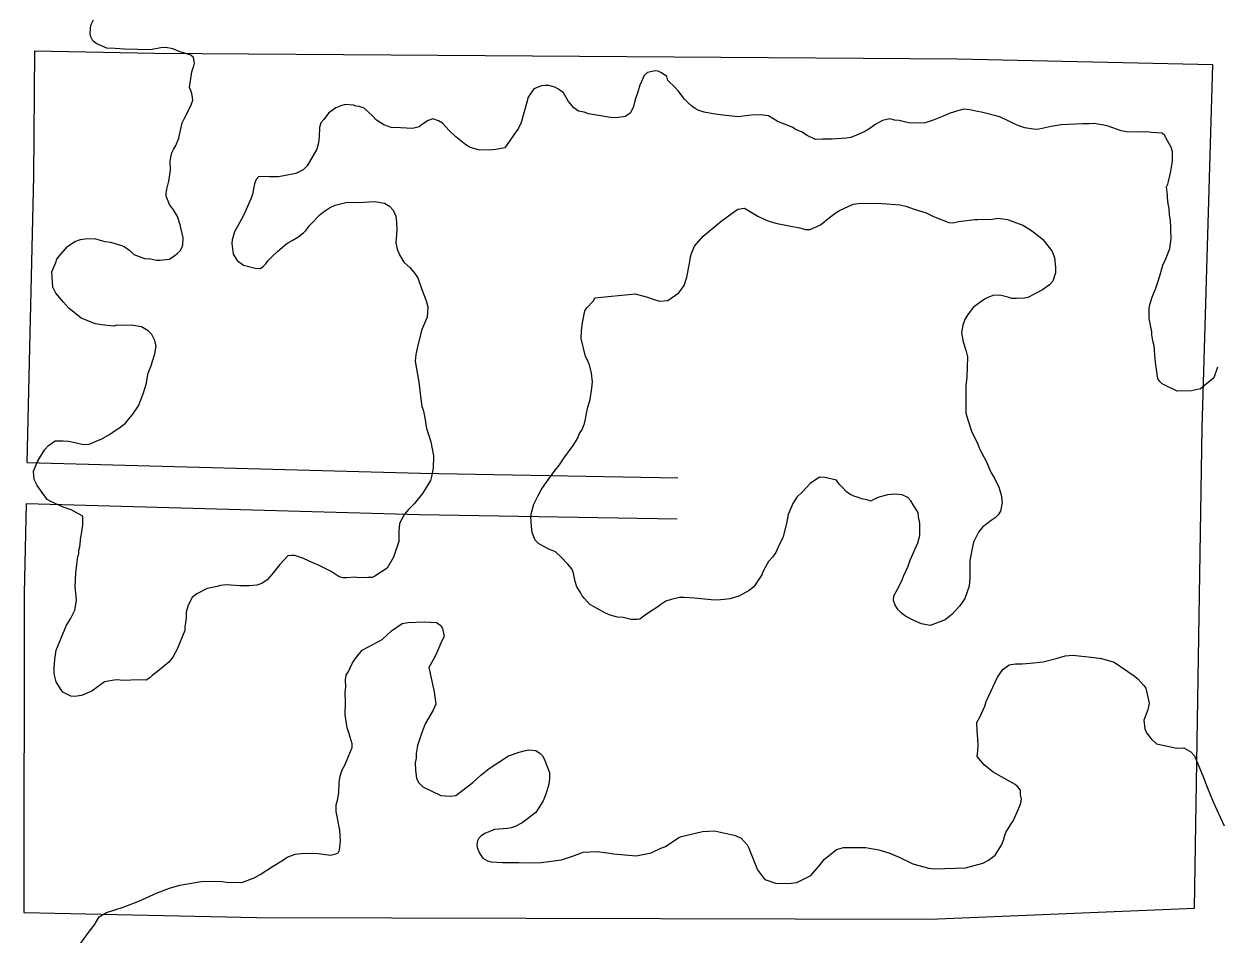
# Model space of a CAD drawing. Extents: x 3677843 to 3715951, y 511991 to 537744.
# Drawn here: x 3706027 to 3706897, y 518096 to 518760 of the extents above; entities that cross this region are included whole.
import ezdxf

# ---------------------------------------------------------------- set-up
doc = ezdxf.new("R2010")
doc.units = 0
doc.layers.add('V-ROAD-CNTR', color=7, linetype='Continuous')
doc.layers.add('V-SITE-VEGE', color=7, linetype='Continuous')

msp = doc.modelspace()

# ---------------------------------------------------------------- linework, layer by layer
at = {"layer": 'V-ROAD-CNTR'}
for points in [[(3706034.53, 518740.67), (3706033.89, 518649.21), (3706029.15, 518440.19)], [(3706034.53, 518740.67), (3706122.2, 518738.92), (3706708.4, 518734.76), (3706894.85, 518730.69)], [(3706881.55, 518114.63), (3706887.21, 518465.28), (3706894.85, 518730.69)], [(3706029.15, 518440.19), (3706316.32, 518432.23), (3706504.35, 518428.93)], [(3706028.47, 518410.2), (3706026.98, 518344.53), (3706026.86, 518111.49)], [(3706028.47, 518410.2), (3706315.65, 518402.23), (3706503.83, 518398.93)], [(3706026.86, 518111.49), (3706196.88, 518107.98), (3706688.34, 518106.72), (3706881.55, 518114.63)]]:
    msp.add_lwpolyline(points, dxfattribs=at)
at = {"layer": 'V-SITE-VEGE'}
for points in [[(3706092.44, 518539.73), (3706083.62, 518540.65), (3706079.22, 518541.45), (3706068.78, 518545.47), (3706059.8, 518552.86), (3706055.83, 518557.04), (3706050.22, 518563.66), (3706047.96, 518568.14), (3706047.24, 518579.39), (3706050.14, 518586.11), (3706050.88, 518588.47), (3706052.65, 518590.81), (3706058.62, 518597.79), (3706064.16, 518601.39), (3706068.28, 518602.98), (3706072.72, 518603.54), (3706079.18, 518603.36), (3706085.93, 518601.48), (3706090, 518601.04), (3706097.43, 518598.79), (3706100.12, 518597.7), (3706104.13, 518594.87), (3706107.11, 518592.07), (3706114.86, 518589.14), (3706119.27, 518588.68), (3706123.67, 518587.89), (3706126.05, 518587.82), (3706132.88, 518588.66), (3706137.03, 518591.27), (3706138.77, 518592.59), (3706140.86, 518594.57), (3706142.28, 518596.91), (3706143.02, 518598.93), (3706143.16, 518604.03), (3706141.63, 518610.54), (3706141.03, 518613.62), (3706139.15, 518619.79), (3706136.22, 518624.63), (3706133.26, 518628.45), (3706130.71, 518634.64), (3706130.76, 518636.68), (3706131.18, 518639.74), (3706132.7, 518645.48), (3706133.94, 518653.61), (3706133.77, 518660.08), (3706134.19, 518663.13), (3706134.95, 518666.17), (3706136.04, 518668.52), (3706137.82, 518671.54), (3706140, 518676.92), (3706140.41, 518679.29), (3706142.35, 518688.09), (3706143.79, 518691.11), (3706148.8, 518700.5), (3706150.27, 518704.54), (3706149.69, 518708.3), (3706148.76, 518711.73), (3706147.8, 518713.8), (3706149.47, 518725.32), (3706150.94, 518729.7), (3706151.34, 518731.73), (3706150.77, 518735.83), (3706148.77, 518737.58), (3706140.34, 518740.19), (3706135.62, 518742.02), (3706130.55, 518743.17), (3706126.8, 518742.93), (3706119.28, 518741.43), (3706100.24, 518741.95), (3706093.45, 518742.47), (3706087.33, 518742.63), (3706079.6, 518745.9), (3706077.27, 518748), (3706075.64, 518750.77), (3706075.36, 518752.82), (3706075.49, 518757.58), (3706075.89, 518759.95), (3706077.68, 518763.3)], [(3706665.96, 518689.71), (3706662.57, 518690.14), (3706659.19, 518690.91), (3706653.72, 518689.7), (3706648.88, 518687.1), (3706643.68, 518683.5), (3706640.92, 518681.87), (3706634.72, 518678.98), (3706630.59, 518677.39), (3706627.51, 518676.79), (3706616.95, 518676.05), (3706609.81, 518676.24), (3706604.7, 518676.04), (3706598.65, 518678.92), (3706594.64, 518681.41), (3706590.27, 518683.23), (3706588.26, 518684.64), (3706584.23, 518686.46), (3706580.18, 518687.92), (3706576.82, 518689.37), (3706570.46, 518693.29), (3706566.73, 518693.73), (3706559.93, 518693.91), (3706555.83, 518693.34), (3706548.33, 518692.52), (3706535.1, 518693.89), (3706530.02, 518694.71), (3706523.58, 518695.9), (3706519.53, 518697.03), (3706516.85, 518698.46), (3706514.51, 518700.23), (3706511.53, 518703.03), (3706509.21, 518705.48), (3706506.91, 518708.26), (3706504.6, 518711.38), (3706502.29, 518713.82), (3706496.99, 518719.07), (3706496.38, 518721.81), (3706492.37, 518724.64), (3706490.02, 518725.72), (3706487.65, 518726.12), (3706482.18, 518724.91), (3706479.73, 518722.59), (3706478.66, 518720.58), (3706476.48, 518715.54), (3706474.97, 518709.79), (3706473.14, 518705.08), (3706471.98, 518700.01), (3706469.82, 518695.3), (3706466, 518692.68), (3706459.18, 518691.85), (3706455.1, 518691.95), (3706439.18, 518694.76), (3706435.81, 518695.88), (3706431.75, 518696.66), (3706428.41, 518699.13), (3706424.45, 518703.66), (3706420.88, 518709.88), (3706417.21, 518712.7), (3706414.53, 518714.13), (3706410.13, 518715.27), (3706407.41, 518715.35), (3706404.69, 518715.08), (3706399.18, 518712.84), (3706394.94, 518706.83), (3706393.79, 518702.1), (3706390.02, 518688.26), (3706387.87, 518684.23), (3706377.96, 518669.87), (3706371.46, 518668.68), (3706366.69, 518668.13), (3706358.87, 518668.34), (3706352.79, 518670.2), (3706349.44, 518671.99), (3706342.12, 518677.97), (3706337.47, 518682.52), (3706332.51, 518687.75), (3706329.5, 518689.54), (3706325.45, 518691.01), (3706322.02, 518689.74), (3706317.87, 518687.12), (3706315.43, 518685.15), (3706310.64, 518683.92), (3706301.8, 518684.49), (3706295, 518684.67), (3706289.61, 518686.52), (3706284.26, 518690.07), (3706281.29, 518693.21), (3706275.31, 518698.81), (3706271.6, 518699.93), (3706269.57, 518700.33), (3706267.55, 518701.06), (3706261.44, 518701.57), (3706258.35, 518700.63), (3706254.56, 518699.03), (3706249.36, 518695.09), (3706245.83, 518690.42), (3706243.73, 518688.09), (3706242.62, 518684.72), (3706242.43, 518677.92), (3706241.97, 518673.51)], [(3706898.26, 518509.64), (3706895.67, 518501.89), (3706885.94, 518493.98), (3706879.43, 518492.45), (3706868.87, 518492.06), (3706857.79, 518497.46), (3706856.14, 518499.2), (3706854.83, 518501.28), (3706853.95, 518506.41), (3706853.4, 518511.52), (3706852.83, 518515.62), (3706852.07, 518525.17), (3706851.15, 518528.93), (3706850.25, 518533.38), (3706850.3, 518535.42), (3706848.53, 518545.33), (3706848.39, 518552.82), (3706849.16, 518556.2), (3706850.65, 518560.92), (3706853.2, 518567.32), (3706854.68, 518571.7), (3706856.17, 518576.43), (3706858.41, 518584.19), (3706860.58, 518588.9), (3706863.5, 518596.3), (3706864.38, 518603.76), (3706864.21, 518609.89), (3706864.29, 518612.95), (3706863.75, 518618.41), (3706863.14, 518620.81), (3706862.92, 518625.58), (3706862.33, 518628.99), (3706861.77, 518633.43), (3706861.83, 518635.47), (3706860.96, 518641.28), (3706862.04, 518643.29), (3706862.43, 518645.32), (3706863.56, 518649.37), (3706864.33, 518652.76), (3706865.55, 518660.21), (3706865.34, 518664.98), (3706865.4, 518667.01), (3706864.46, 518670.44), (3706860.89, 518676.66), (3706859.93, 518678.73), (3706857.93, 518680.48), (3706850.12, 518681.03), (3706847.07, 518681.45), (3706843.32, 518681.21), (3706831.76, 518681.52), (3706828.04, 518682.3), (3706818.6, 518685.62), (3706815.22, 518686.39), (3706812.17, 518686.81), (3706808.45, 518687.59), (3706804.7, 518687.35), (3706799.95, 518687.48), (3706784.27, 518686.54), (3706776.75, 518685.38), (3706768.2, 518683.57), (3706765.47, 518683.3), (3706757.68, 518684.53), (3706753.3, 518686.01), (3706748.92, 518687.83), (3706745.57, 518689.62), (3706739.85, 518692.15), (3706737.49, 518692.89), (3706727.02, 518695.56), (3706721.95, 518696.71), (3706717.54, 518697.51), (3706713.13, 518697.97), (3706709.36, 518697.05), (3706702.5, 518694.85), (3706698.03, 518692.93), (3706690.81, 518690.06), (3706684.97, 518688.18), (3706680.89, 518687.95), (3706672.73, 518688.17), (3706670.7, 518688.56), (3706665.96, 518689.71)], [(3706241.97, 518673.51), (3706240.83, 518668.78), (3706233.7, 518656.72), (3706230.9, 518653.73), (3706225.39, 518651.16), (3706222.99, 518650.54), (3706212.73, 518648.78), (3706206.27, 518648.61), (3706198.45, 518648.82), (3706196.35, 518646.83), (3706195.24, 518643.46), (3706193.68, 518636.02), (3706192.92, 518632.98), (3706187.49, 518620.87), (3706185.71, 518617.86), (3706180.7, 518608.47), (3706178.84, 518602.74), (3706178.77, 518600.02), (3706179.58, 518592.17), (3706182.52, 518587.67), (3706187.19, 518584.14), (3706195.63, 518581.88), (3706199.71, 518581.77), (3706201.8, 518583.41), (3706203.54, 518585.06), (3706204.97, 518587.41), (3706208.11, 518590.39), (3706212.3, 518594.36), (3706218.91, 518599.96), (3706222.71, 518602.24), (3706226.86, 518604.51), (3706231.03, 518607.8), (3706232.77, 518609.46), (3706235.6, 518613.46), (3706243.29, 518621.09), (3706246.42, 518623.72), (3706249.89, 518626.01), (3706254.02, 518627.94), (3706260.88, 518629.8), (3706262.93, 518630.08), (3706268.7, 518629.93), (3706274.83, 518630.1), (3706283.01, 518630.57), (3706290.12, 518629.35), (3706293.81, 518627.21), (3706296.46, 518624.42), (3706298.37, 518619.95), (3706298.94, 518615.51), (3706299.11, 518609.38), (3706298.54, 518600.55), (3706299.43, 518595.76), (3706301.02, 518591.64), (3706304.28, 518586.45), (3706308.93, 518582.24), (3706311.57, 518579.11), (3706314.52, 518574.95), (3706317.35, 518566.37), (3706319.58, 518560.86), (3706320.85, 518557.43), (3706321.77, 518553.66), (3706321.23, 518546.19), (3706317.61, 518537.78), (3706316.86, 518535.42), (3706314.19, 518524.61), (3706313.02, 518518.86), (3706312.55, 518514.1), (3706315.2, 518498.73), (3706316.87, 518484.73), (3706317.45, 518480.97), (3706318.4, 518478.57), (3706319.3, 518474.12), (3706320.76, 518464.89), (3706322.34, 518460.43), (3706323.9, 518455.29), (3706326.01, 518445.02), (3706325.76, 518435.84), (3706324.58, 518429.75), (3706323.82, 518427.05), (3706317.78, 518417.35), (3706311.8, 518410.02), (3706307.6, 518405.71), (3706304.79, 518402.39), (3706302.29, 518398.03), (3706301.2, 518395.34), (3706300.72, 518389.91), (3706300.52, 518382.43), (3706296.81, 518370.96), (3706292.17, 518362.92), (3706283.17, 518357.04), (3706281.1, 518356.07), (3706278.04, 518356.15), (3706270.89, 518356), (3706268.86, 518356.4), (3706262.72, 518355.88), (3706260, 518355.96), (3706256.96, 518356.72), (3706251.28, 518360.61), (3706242.55, 518364.93), (3706237.84, 518366.76), (3706231.12, 518370), (3706224.72, 518372.21)], [(3706443.75, 518560.26), (3706473.08, 518563.21), (3706482.2, 518560.93), (3706486.25, 518559.46), (3706490.97, 518557.97), (3706497.11, 518558.49), (3706505.08, 518564.06), (3706508.97, 518569.4), (3706510.83, 518575.47), (3706512.79, 518585.29), (3706513.61, 518590.37), (3706514.36, 518592.73), (3706516.54, 518598.11), (3706522.86, 518605.43), (3706535.73, 518615.97), (3706544.06, 518622.21), (3706548.22, 518625.16), (3706553, 518625.71), (3706562.71, 518620.01), (3706567.75, 518617.49), (3706570.78, 518616.39), (3706576.85, 518614.53), (3706593.1, 518611.37), (3706597.49, 518610.23), (3706600.89, 518610.14), (3706608.47, 518613.68), (3706615.08, 518618.95), (3706619.94, 518622.56), (3706622.36, 518624.2), (3706632.35, 518628.69), (3706638.16, 518629.55), (3706653.45, 518629.15), (3706666.35, 518628.12), (3706670.75, 518627.32), (3706676.82, 518625.12), (3706685.6, 518622.5), (3706690.96, 518619.64), (3706702.07, 518615.26), (3706705.13, 518615.17), (3706709.24, 518616.08), (3706721.18, 518617.47), (3706723.22, 518617.41), (3706733.78, 518617.81), (3706738.22, 518618.37), (3706745, 518617.51), (3706756.12, 518613.47), (3706761.81, 518609.91), (3706768.81, 518604.62), (3706770.8, 518602.87), (3706777.38, 518594.53), (3706779.29, 518589.71), (3706780.11, 518582.21), (3706780.01, 518578.47), (3706778.15, 518572.39), (3706775.7, 518569.74), (3706770.5, 518566.14), (3706766.35, 518563.86), (3706759.81, 518560.64), (3706757.41, 518560.02), (3706751.62, 518559.84), (3706748.22, 518559.93), (3706746.2, 518560.66), (3706739.43, 518562.21), (3706734.33, 518562), (3706730.2, 518560.41), (3706728.13, 518559.45), (3706720.15, 518553.54), (3706715.92, 518548.21), (3706713.78, 518544.52), (3706712.31, 518540.48), (3706711.48, 518534.72), (3706712.67, 518528.22), (3706714.54, 518522.04), (3706715.78, 518517.25), (3706715.38, 518502.29), (3706714.53, 518496.19), (3706714.68, 518476.11), (3706716.23, 518470.63), (3706718.75, 518463.08), (3706723.25, 518453.43), (3706724.85, 518449.65), (3706729.38, 518441.02), (3706732.91, 518433.1), (3706735.85, 518428.26), (3706738.74, 518422.06), (3706740.29, 518416.58), (3706741.16, 518410.77), (3706739.97, 518404.67), (3706738.2, 518402), (3706736.1, 518399.67), (3706732.99, 518397.72), (3706726.73, 518392.78), (3706723.91, 518389.12), (3706720.33, 518382.41), (3706719.58, 518379.71), (3706717.58, 518368.53), (3706717.41, 518362.41), (3706717.58, 518355.94), (3706717.08, 518349.84), (3706713.77, 518340.74), (3706710.22, 518335.39)], [(3706662.74, 518416.95), (3706657.28, 518416.42), (3706650.43, 518414.56), (3706644.92, 518411.98), (3706642.55, 518412.73), (3706638.49, 518413.52), (3706636.14, 518414.6), (3706633.44, 518415.35), (3706630.08, 518416.8), (3706627.4, 518418.58), (3706624.42, 518421.72), (3706622.45, 518424.15), (3706620.15, 518427.28), (3706611.7, 518429.2), (3706607.62, 518429.31), (3706601.03, 518424.73), (3706595.43, 518418.75), (3706591.24, 518414.78), (3706588.39, 518410.1), (3706584.77, 518402.03), (3706583.58, 518395.6), (3706580.92, 518385.12), (3706578.4, 518380.09), (3706575.87, 518374.37), (3706573.4, 518371.03), (3706570.59, 518367.71), (3706566.65, 518360.67), (3706565.56, 518357.98), (3706559.89, 518349.28), (3706556.41, 518346.66), (3706548.81, 518342.44), (3706542.3, 518340.57), (3706538.2, 518340), (3706532.75, 518339.46), (3706528.68, 518339.91), (3706516.46, 518340.92), (3706508.99, 518341.46), (3706505.59, 518341.55), (3706499.42, 518340.02), (3706495.64, 518338.76), (3706491.84, 518336.47), (3706489.75, 518334.83), (3706481.44, 518329.27), (3706476.58, 518325.66), (3706474.53, 518325.37), (3706470.12, 518325.49), (3706464.37, 518327.01), (3706460.29, 518327.12), (3706454.89, 518328.62), (3706451.52, 518330.07), (3706442.81, 518335.07), (3706440.13, 518336.5), (3706436.16, 518340.69), (3706434.51, 518342.78), (3706433.22, 518345.19), (3706430.61, 518349.34), (3706429.35, 518353.12), (3706428.15, 518359.28), (3706426.88, 518362.37), (3706423.91, 518365.85), (3706419.27, 518370.74), (3706414.96, 518374.94), (3706410.25, 518376.76), (3706405.89, 518378.92), (3706402.54, 518381.05), (3706400.23, 518383.5), (3706397.99, 518389), (3706397.43, 518393.44), (3706396.94, 518400.6), (3706397.72, 518404.32), (3706399.23, 518409.72), (3706402.1, 518415.43), (3706404.61, 518420.12), (3706407.79, 518424.8), (3706414.86, 518434.48), (3706418.03, 518438.48), (3706421.92, 518444.15), (3706427.93, 518452.5), (3706429.7, 518455.17), (3706431.12, 518457.52), (3706432.58, 518461.22), (3706434.37, 518464.23), (3706435.45, 518466.59), (3706436.19, 518468.61), (3706436.95, 518471.65), (3706437.37, 518474.7), (3706438.54, 518480.45), (3706440.4, 518486.18), (3706441.64, 518494.32), (3706442.1, 518499.07), (3706441.25, 518505.21), (3706440.03, 518510.35), (3706438.76, 518513.79), (3706436.82, 518517.58), (3706433.76, 518530.59), (3706433.92, 518536.37), (3706434.75, 518542.13), (3706436.35, 518550.93), (3706437.77, 518552.93), (3706442.67, 518558.25), (3706443.75, 518560.26)], [(3706224.72, 518372.21), (3706222.34, 518372.27), (3706219.61, 518372.01), (3706213.66, 518365.7), (3706208.02, 518358.37), (3706204.51, 518354.38), (3706200.69, 518351.76), (3706196.92, 518350.5), (3706191.46, 518349.97), (3706184.66, 518350.15), (3706174.81, 518350.75), (3706170.38, 518350.19), (3706167.98, 518349.58), (3706160.79, 518348.07), (3706153.2, 518344.19), (3706149.73, 518341.56), (3706146.86, 518335.85), (3706145.36, 518330.79), (3706145.25, 518326.71), (3706144.39, 518319.93), (3706144.33, 518317.55), (3706138.85, 518303.75), (3706135.64, 518298.05), (3706132.82, 518294.38), (3706124.47, 518287.46), (3706120.65, 518284.5), (3706118.9, 518282.85), (3706116.14, 518281.22), (3706112.06, 518281.33), (3706104.91, 518281.18), (3706100.14, 518280.97), (3706097.08, 518281.05), (3706094.37, 518281.47), (3706085.83, 518279.99), (3706076.45, 518273.1), (3706068.89, 518269.9), (3706064.11, 518269.35), (3706061.05, 518269.43), (3706055.34, 518272.3), (3706053.71, 518274.73), (3706050.44, 518279.92), (3706048.9, 518285.74), (3706049.02, 518290.16), (3706049.52, 518296.28), (3706050.38, 518303.06), (3706058.01, 518321.22), (3706060.86, 518325.91), (3706064.09, 518332.29), (3706065.3, 518339.4), (3706065.05, 518342.47), (3706064.21, 518349.29), (3706064.82, 518359.48), (3706065.66, 518365.58), (3706066.16, 518371.36), (3706066.9, 518373.38), (3706066.97, 518376.1), (3706067.71, 518378.46), (3706068.58, 518385.58), (3706068.98, 518387.95), (3706069.84, 518394.39), (3706070.01, 518400.85), (3706061.29, 518405.51), (3706055.56, 518407.36), (3706046.49, 518411.68), (3706043.8, 518413.12), (3706036.59, 518423.18), (3706034.33, 518427.66), (3706033.81, 518433.8), (3706037.07, 518441.19), (3706042.06, 518449.57), (3706044.86, 518452.55), (3706049.71, 518455.83), (3706055.5, 518456.01), (3706059.57, 518455.56), (3706063.97, 518454.76), (3706070.39, 518453.23), (3706074.48, 518453.46), (3706079.65, 518455.71), (3706083.77, 518457.3), (3706089.3, 518460.55), (3706093.46, 518463.5), (3706096.23, 518465.12), (3706101.09, 518468.74), (3706102.85, 518471.07), (3706106.37, 518475.4), (3706110.61, 518481.41), (3706113.91, 518490.17), (3706116.5, 518497.92), (3706116.93, 518501.31), (3706117.72, 518505.38), (3706119.54, 518510.09), (3706122.52, 518519.54), (3706123.34, 518524.96), (3706122.44, 518529.06), (3706120.18, 518533.55), (3706117.53, 518536.34), (3706112.84, 518539.18), (3706105.39, 518540.41), (3706101.3, 518540.17), (3706094.84, 518540.35), (3706092.44, 518539.73)], [(3706710.22, 518335.39), (3706704.27, 518329.09), (3706699.4, 518325.13), (3706688.41, 518321.01), (3706682.31, 518322.19), (3706676.6, 518324.72), (3706670.56, 518327.95), (3706667.55, 518330.07), (3706665.24, 518332.51), (3706662.95, 518335.97), (3706661.68, 518339.41), (3706662.12, 518342.8), (3706664.62, 518347.5), (3706667.5, 518353.2), (3706669.31, 518357.58), (3706672.55, 518364.29), (3706674.03, 518368.68), (3706679.48, 518381.46), (3706680.98, 518386.86), (3706680.88, 518395.71), (3706679.99, 518400.5), (3706679.73, 518403.57), (3706676.14, 518409.11), (3706674.52, 518412.21), (3706672.2, 518414.65), (3706668.17, 518416.47), (3706662.74, 518416.95)], [(3706067.76, 518088.26), (3706074.82, 518097.94), (3706078.35, 518102.61), (3706081.91, 518108.29), (3706087.1, 518111.56), (3706099.44, 518115.31), (3706110.79, 518119.77), (3706124.22, 518125.87), (3706133.16, 518129.37), (3706140.7, 518131.55), (3706144.8, 518132.12), (3706156.43, 518134.2), (3706162.21, 518134.38), (3706171.73, 518134.13), (3706174.78, 518133.7), (3706186, 518133.4), (3706194.94, 518136.91), (3706199.42, 518139.17), (3706208.43, 518145.05), (3706216.38, 518149.94), (3706219.16, 518151.91), (3706225, 518154.13), (3706229.44, 518154.69), (3706233.19, 518154.93), (3706241.69, 518154.71), (3706250.83, 518153.44), (3706253.91, 518154.04), (3706256.32, 518154.99), (3706257.4, 518157.01), (3706257.92, 518163.8), (3706257.45, 518171.63), (3706255.37, 518182.92), (3706254.75, 518185.31), (3706254.88, 518190.07), (3706256.02, 518194.47), (3706256.83, 518199.21), (3706257.02, 518206.35), (3706257.82, 518211.09), (3706259.31, 518215.81), (3706261.1, 518219.17), (3706264.01, 518226.23), (3706266.55, 518231.95), (3706266.62, 518234.67), (3706264.43, 518241.87), (3706262.85, 518246.33), (3706261.41, 518255.9), (3706261.64, 518264.74), (3706261.5, 518272.22), (3706261.95, 518276.3), (3706261.75, 518281.4), (3706262.18, 518284.79), (3706263.95, 518287.47), (3706266.85, 518293.86), (3706269.67, 518297.86), (3706273.9, 518303.19), (3706288.4, 518310.97), (3706295.37, 518317.24), (3706302.99, 518322.48), (3706307.44, 518323.38), (3706319.36, 518323.75), (3706328.19, 518323.17), (3706331.19, 518321.05), (3706332.5, 518318.97), (3706333.7, 518313.16), (3706331.91, 518309.8), (3706327.56, 518299.71), (3706325.76, 518296.02), (3706322.54, 518290.32), (3706326.49, 518272.53), (3706327.61, 518263.65), (3706325.79, 518259.28), (3706319.74, 518249.23), (3706316.81, 518241.49), (3706314.21, 518233.39), (3706313.38, 518227.63), (3706313.29, 518224.23), (3706312.52, 518220.85), (3706312.71, 518215.4), (3706313.57, 518209.25), (3706315.19, 518206.15), (3706318.17, 518203.35), (3706331.27, 518196.87), (3706338.06, 518196.35), (3706342.16, 518196.92), (3706354.66, 518206.45), (3706360.58, 518211.73), (3706366.5, 518216.68), (3706380.69, 518225.83), (3706388.59, 518228.67), (3706393.05, 518229.92), (3706395.44, 518230.19)], [(3706746.15, 518292.24), (3706750.94, 518293.13), (3706755.7, 518293.01), (3706761.49, 518293.53), (3706771.05, 518294.64), (3706780.64, 518297.1), (3706787.15, 518298.97), (3706792.61, 518299.5), (3706808.21, 518297.72), (3706813.64, 518296.9), (3706822.75, 518294.27), (3706837.45, 518284.35), (3706840.12, 518282.24), (3706844.41, 518277.36), (3706846.06, 518275.28), (3706848.48, 518264.33), (3706847.34, 518259.59), (3706844.41, 518251.85), (3706845.26, 518245.7), (3706846.54, 518242.6), (3706849.83, 518238.43), (3706853.81, 518234.58), (3706868.7, 518231.47), (3706873.8, 518231.67), (3706878.83, 518228.81), (3706881.48, 518226.02), (3706888.2, 518210.19), (3706890.73, 518202.98), (3706895.2, 518192.31), (3706903.24, 518174.75)], [(3706395.44, 518230.19), (3706400.53, 518229.72), (3706403.87, 518227.59), (3706405.53, 518225.84), (3706406.83, 518223.76), (3706410.65, 518213.8), (3706410.53, 518209.38), (3706410.08, 518205.31), (3706407.84, 518197.88), (3706406.01, 518193.17), (3706400.68, 518184.47), (3706390.61, 518176.91), (3706385.44, 518174.33), (3706382.69, 518173.38), (3706379.95, 518172.77), (3706370.41, 518172.01), (3706363.52, 518169.13), (3706360.76, 518167.51), (3706359.01, 518165.85), (3706357.94, 518163.84), (3706357.52, 518161.13), (3706357.81, 518159.08), (3706359.4, 518154.95), (3706362.02, 518151.14), (3706365.38, 518149.35), (3706368.08, 518148.6), (3706376.23, 518148.04), (3706380.65, 518147.92), (3706388.13, 518148.06), (3706399.01, 518147.77), (3706404.46, 518147.96), (3706419.48, 518149.94), (3706428.75, 518153.1), (3706435.29, 518155.64), (3706445.5, 518156.05), (3706452.96, 518155.17), (3706457.36, 518154.37), (3706474, 518152.9), (3706484.94, 518154.99), (3706491.84, 518158.55), (3706495.27, 518159.82), (3706504.98, 518166.36), (3706507.03, 518166.99), (3706522.44, 518170.66), (3706530.96, 518171.11), (3706546.51, 518167.63), (3706550.55, 518165.82), (3706554.84, 518160.94), (3706556.14, 518158.53), (3706562.52, 518142.71), (3706566.78, 518136.81), (3706568.44, 518135.41), (3706575.52, 518132.83), (3706580.28, 518132.71), (3706587.09, 518132.86), (3706591.18, 518133.43), (3706601.53, 518138.6), (3706607.5, 518145.59), (3706611.03, 518150.25), (3706620.07, 518157.49), (3706625.21, 518159.06), (3706629.97, 518158.93), (3706641.2, 518158.97), (3706651.02, 518157.35), (3706658.45, 518155.11), (3706665.84, 518151.85), (3706675.92, 518147.16), (3706687.4, 518143.79), (3706691.81, 518143.33), (3706714.28, 518144.09), (3706726.96, 518147.49), (3706731.11, 518149.76), (3706735.97, 518153.37), (3706740.59, 518160.73), (3706742.04, 518164.44), (3706742.8, 518167.14), (3706743.89, 518169.83), (3706747.1, 518175.53), (3706748.87, 518177.86), (3706750.67, 518181.55), (3706753.94, 518189.29), (3706754.68, 518191.65), (3706755.1, 518194.36), (3706754.51, 518197.78), (3706754.59, 518200.84), (3706752.28, 518203.63), (3706750.62, 518205.03), (3706734.53, 518213.97), (3706727.86, 518219.25), (3706722.93, 518225.5), (3706723.38, 518229.58), (3706723.5, 518233.99), (3706723.02, 518241.49), (3706722.74, 518243.88), (3706722.57, 518250.35), (3706724.71, 518254.03), (3706728.33, 518262.1), (3706729.44, 518265.47), (3706737.75, 518283.28), (3706741.64, 518288.96), (3706746.15, 518292.24)]]:
    msp.add_lwpolyline(points, dxfattribs=at)

doc.saveas('drawing.dxf')
